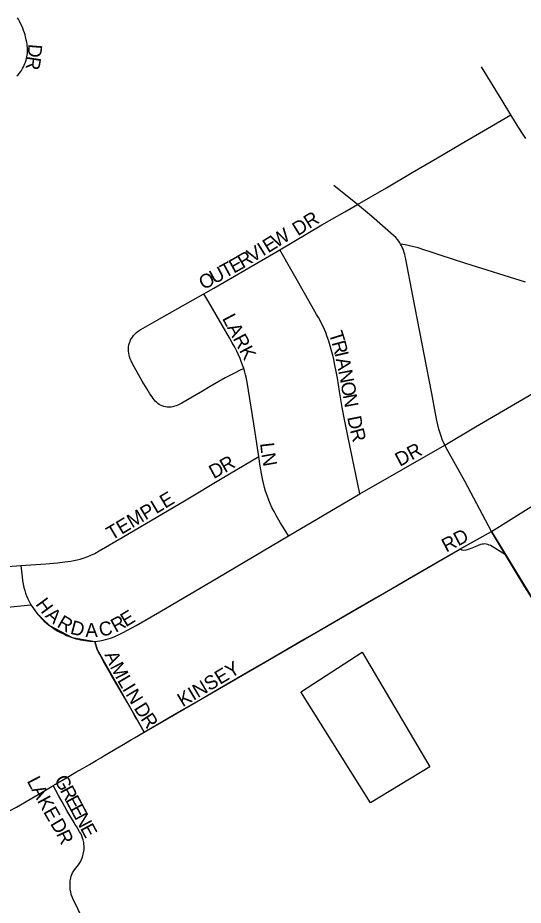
# Model space of a CAD drawing. Extents: x 1410790 to 1770854, y 448063 to 770588.
# Drawn here: x 1565425 to 1567240, y 624998 to 628181 of the extents above; entities that cross this region are included whole.
import ezdxf

# ---------------------------------------------------------------- set-up
doc = ezdxf.new("R2010")
doc.units = 0
for name, color, linetype in [('GM_X_City_Street', 7, 'Continuous'), ('GM_X_City_Street_Text', 7, 'Continuous'), ('GM_X_Corporation', 7, 'Continuous'), ('GM_X_Minor_Lake', 7, 'Continuous'), ('GM_X_Township_Road', 7, 'Continuous'), ('GM_X_Township_Subdivision', 7, 'Continuous'), ('GM_X_Township_Subdivision_Text', 7, 'Continuous')]:
    doc.layers.add(name, color=color, linetype=linetype)

msp = doc.modelspace()

# ---------------------------------------------------------------- linework, layer by layer
at = {"layer": 'GM_X_City_Street'}
for points in [[(1567012.6, 626275.4), (1567015.7, 626277.2), (1567049.9, 626296.4), (1567125.8, 626338.3)], [(1567176.2, 626254.8), (1567128.1, 626284.6), (1567122.2, 626287.8), (1567117.9, 626290), (1567112.4, 626291.9), (1567107, 626293.2), (1567101.6, 626293.7), (1567096.6, 626293.5), (1567091.8, 626292.6), (1567086.2, 626291.3), (1567078, 626288.7), (1567066.6, 626283.5), (1567054.5, 626278.2), (1567042, 626273.6), (1567033.6, 626271.4), (1567025.5, 626270.7), (1567018.7, 626272), (1567015.9, 626273.6), (1567012.6, 626275.4)], [(1566265.9, 625843), (1566301.6, 625863.5), (1566358.1, 625896.8), (1566443, 625946.3), (1566491.2, 625974.1), (1566618.9, 626047.8), (1566695.5, 626092.2), (1566743.8, 626119.8), (1566831.5, 626171.2), (1566956.2, 626243.4), (1566987.4, 626261), (1567012.6, 626275.4)], [(1565878.8, 625619.2), (1565986.8, 625681.6), (1566066.1, 625727.6), (1566162.4, 625783.6), (1566265.9, 625843)], [(1565552.2, 625427.3), (1565560.4, 625432), (1565597.6, 625454.1), (1565634.1, 625475.2), (1565657.9, 625488.9), (1565682, 625502.9), (1565706.2, 625517.3), (1565722.7, 625526.8), (1565733.7, 625533.4), (1565789.6, 625565.9), (1565811.7, 625579.3), (1565833.6, 625592), (1565844.4, 625598.2), (1565878.8, 625619.2)], [(1565327.9, 625301.6), (1565377.3, 625326.1), (1565395.2, 625336.1), (1565420.4, 625350), (1565470, 625378.7), (1565512.2, 625404.1), (1565544.4, 625422.8), (1565552.2, 625427.3)], [(1565658.6, 624948), (1565622.6, 625021.7), (1565620, 625028.2), (1565617, 625037.1), (1565615.2, 625045.6), (1565613.6, 625053.1), (1565612.6, 625063.8), (1565612.6, 625069.5), (1565613.1, 625077.8), (1565613.7, 625085.9), (1565615.7, 625095.1), (1565617.2, 625101.9), (1565619.6, 625107.7), (1565622.1, 625113.9), (1565629.1, 625124.8), (1565643.2, 625143), (1565650.1, 625154), (1565653.8, 625162.3), (1565657, 625170.4), (1565659.6, 625180.6), (1565661.2, 625186.5), (1565662.4, 625192.4), (1565663.1, 625196.9), (1565663.3, 625201.8), (1565663.3, 625211.3), (1565662.6, 625217.4), (1565661.7, 625223.3), (1565659.6, 625232.7), (1565657.8, 625238.8), (1565654.8, 625246.9), (1565650.9, 625254.8), (1565647.1, 625261.5), (1565636.7, 625278.7), (1565630.5, 625289.1), (1565627.4, 625294.2), (1565612, 625319.5), (1565601.8, 625337.4), (1565593.9, 625351.3), (1565583.9, 625368.7), (1565571.4, 625391.9), (1565552.2, 625427.3)]]:
    msp.add_lwpolyline(points, dxfattribs=at)
at = {"layer": 'GM_X_Corporation'}
msp.add_lwpolyline([(1565061.4, 626034.9), (1565472.3, 626075.7), (1565497.4, 626041.2), (1565539.2, 626001.4), (1565620.6, 625957.8), (1565702.3, 625943.7), (1565710, 625915.8), (1565878.8, 625619.2), (1567012.6, 626275.4), (1567125.8, 626338.3), (1567284.7, 626077.4), (1567855, 625167.2), (1568025.7, 625268.7), (1568074.6, 625189.6), (1568159.5, 625055.1), (1569121, 625623.2), (1569165.5, 625548.3), (1569593.2, 625797.9), (1569370.9, 626194.7), (1570770, 627064.4)], dxfattribs=at)
at = {"layer": 'GM_X_Minor_Lake'}
msp.add_lwpolyline([(1566443.9, 625764.8), (1566661.2, 625905.2), (1566904, 625494.2), (1566690.9, 625365.8), (1566441.2, 625763.3)], dxfattribs=at)
at = {"layer": 'GM_X_Township_Road'}
msp.add_lwpolyline([(1567125.8, 626338.3), (1567257, 626420.7), (1567312.3, 626453.8), (1567445.7, 626532.5), (1567520.6, 626576.4), (1567588.4, 626616.9), (1567672.3, 626666), (1567773.2, 626724.3), (1567795.3, 626737.5)], dxfattribs=at)
at = {"layer": 'GM_X_Township_Subdivision'}
for points in [[(1565421.9, 627972.5), (1565426.7, 627977), (1565431.3, 627982.2), (1565434.5, 627986.8), (1565438.4, 627992.6), (1565442.3, 627999.1), (1565445.4, 628004.8), (1565448.2, 628010.7), (1565451, 628016.8), (1565453.2, 628022.4), (1565455.1, 628028.6), (1565456.8, 628035), (1565458, 628040.8), (1565458.8, 628046.7), (1565459.5, 628053.2), (1565459.9, 628057.3), (1565460.1, 628061.2), (1565460, 628069), (1565459.9, 628074.9), (1565459.2, 628080.7), (1565458.6, 628085.9), (1565457.3, 628094), (1565455.5, 628102.5), (1565454.4, 628107.6), (1565453.1, 628112.8), (1565451.2, 628120), (1565449, 628127.2), (1565446, 628135.7), (1565443, 628143.7), (1565439.5, 628152.1), (1565435.3, 628160.8), (1565431.4, 628168.9), (1565427.8, 628175.6), (1565424.3, 628181.2)], [(1567194.7, 627833.1), (1567164, 627883.9), (1567089.5, 628005.5)], [(1566644.3, 627511.2), (1566748.3, 627571.3), (1566840.6, 627625.8), (1566931.3, 627678.9), (1567016.6, 627729.3), (1567125.8, 627792.9), (1567194.7, 627833.1)], [(1567249.4, 627748), (1567236.7, 627766.2), (1567223.6, 627786.2), (1567211.4, 627805.5), (1567194.7, 627833.1)], [(1566644.3, 627511.2), (1566559.1, 627579.9)], [(1566365.6, 627348.8), (1566516.6, 627438.1), (1566598.9, 627485.2), (1566644.3, 627511.2)], [(1566799.5, 627369.1), (1566796.5, 627374.3), (1566793, 627379.3), (1566787.9, 627386), (1566781.7, 627392.9), (1566774.1, 627400.5), (1566694.7, 627469.2), (1566644.3, 627511.2)], [(1566957.9, 626648.6), (1566954.1, 626656.4), (1566950.3, 626665.1), (1566945.8, 626677.3), (1566941, 626691.1), (1566936.9, 626705.7), (1566933, 626721.1), (1566929.7, 626736.6), (1566924.8, 626761.6), (1566911.3, 626833.1), (1566884.3, 626975), (1566843.5, 627184.1), (1566818, 627315.5), (1566815.9, 627325.1), (1566814.3, 627331.8), (1566812.5, 627338), (1566810.4, 627344.5), (1566808, 627350.6), (1566805.4, 627356.9), (1566802.6, 627363.2), (1566799.5, 627369.1)], [(1567247.8, 627232.9), (1567033, 627299.5), (1566942, 627329.3), (1566905.1, 627341.6), (1566882.5, 627349.2), (1566861.9, 627355.5), (1566847, 627359.6), (1566831.5, 627363.1), (1566816.1, 627366.2), (1566799.5, 627369.1)], [(1566093.4, 627190.6), (1566129.4, 627211.3), (1566239.7, 627276.4), (1566365.6, 627348.8)], [(1566653.3, 626473.1), (1566610.7, 626675.3), (1566599.1, 626734.6), (1566589.8, 626783), (1566580.3, 626840.2), (1566572.3, 626888.2), (1566568, 626912.2), (1566563.6, 626934.6), (1566559.2, 626955.6), (1566555.8, 626970.6), (1566551.8, 626986.7), (1566546.9, 627004.8), (1566541.7, 627021.4), (1566536.2, 627037.2), (1566530.6, 627052.3), (1566526, 627063.2), (1566521.5, 627073.4), (1566515.8, 627084.7), (1566510.2, 627095.1), (1566504.3, 627105.5), (1566498, 627116.4), (1566459.4, 627184.6), (1566365.6, 627348.8)], [(1566236.2, 626922.8), (1566221.4, 626916.2), (1566205, 626908.2), (1566188.5, 626899.5), (1566170.1, 626889.4), (1566116.1, 626858.2), (1566087.9, 626841.5), (1566028.1, 626807.3), (1566013.8, 626799.3), (1565999.7, 626792), (1565993.8, 626789.5), (1565988.1, 626787.6), (1565981.6, 626785.8), (1565976.1, 626785), (1565971.4, 626784.5), (1565967.1, 626784.4), (1565961, 626784.7), (1565955, 626785.6), (1565948.9, 626787.1), (1565943.3, 626789.1), (1565938, 626791.5), (1565932.6, 626794.6), (1565927.8, 626798), (1565922.9, 626802.2), (1565918.7, 626806.4), (1565914.4, 626811.3), (1565910.7, 626816), (1565907.2, 626821), (1565899.4, 626832.2), (1565889, 626849.2), (1565871.8, 626878), (1565853.8, 626910.2), (1565838.4, 626938.1), (1565832, 626951), (1565828.9, 626958.1), (1565826.4, 626965.7), (1565825, 626971.4), (1565823.6, 626977.8), (1565822.6, 626985), (1565822.4, 626993.3), (1565823, 627000.6), (1565824.3, 627008.6), (1565826.1, 627014.8), (1565828, 627020.2), (1565830.2, 627025.4), (1565833.4, 627031.3), (1565836.7, 627036), (1565840.6, 627041), (1565845.4, 627046.4), (1565851, 627051.7), (1565857.7, 627056.8), (1565864.6, 627061.6), (1565875.5, 627068.4), (1565925, 627096.9), (1566017, 627148.1), (1566093.4, 627190.6)], [(1566236.2, 626922.8), (1566232.3, 626934.7), (1566227.6, 626947.7), (1566223.2, 626958.9), (1566217.4, 626972.7), (1566211.3, 626985.9), (1566204.1, 626999.8), (1566195.2, 627015.8), (1566185, 627033.7), (1566111.4, 627160.6), (1566093.4, 627190.6)], [(1566957.9, 626648.6), (1567068.7, 626713.8), (1567418.7, 626918.9), (1567613.6, 627030.7)], [(1566290, 626607.2), (1566272.6, 626724.8), (1566253.8, 626844.3), (1566250.1, 626866.7), (1566247.5, 626880), (1566244.9, 626891.7), (1566242.8, 626900.6), (1566240.4, 626909.5), (1566236.2, 626922.8)], [(1566653.3, 626473.1), (1566957.9, 626648.6)], [(1567125.8, 626338.3), (1567051.4, 626478.3), (1567029.5, 626518.7), (1566996.1, 626578.8), (1566968.5, 626627.3), (1566957.9, 626648.6)], [(1565436.2, 626216), (1565525.3, 626223), (1565567.7, 626226.4), (1565593.5, 626229.2), (1565604.9, 626230.7), (1565615.9, 626232.4), (1565626.6, 626234.4), (1565638.1, 626236.8), (1565649.6, 626239.8), (1565662.9, 626243.9), (1565676.1, 626248.7), (1565687.6, 626253.5), (1565701.5, 626260.2), (1565717.5, 626269.3), (1565800.1, 626317.5), (1566029.2, 626451.9), (1566158.5, 626529.3), (1566264.2, 626591.9), (1566290, 626607.2)], [(1566396.9, 626323.1), (1566383.2, 626344.6), (1566367.1, 626370.5), (1566352.6, 626396.5), (1566345, 626410.2), (1566337.7, 626424), (1566331.1, 626438.6), (1566325.8, 626451.3), (1566320, 626467.3), (1566314.9, 626482.6), (1566310.7, 626496.7), (1566307.3, 626511.3), (1566303.7, 626527.8), (1566300.1, 626546.8), (1566295.7, 626572.5), (1566290, 626607.2)], [(1566396.9, 626323.1), (1566653.3, 626473.1)], [(1565702.3, 625943.7), (1565719.1, 625945.8), (1565731.7, 625948.5), (1565740.1, 625950.7), (1565749.3, 625953.2), (1565757.7, 625955.9), (1565765.1, 625958.7), (1565773.3, 625961.9), (1565788.8, 625969.1), (1565803.8, 625976.6), (1565850.7, 626001.1), (1565935.4, 626050.2), (1566143.9, 626173.9), (1566396.9, 626323.1)], [(1567176.2, 626254.8), (1567125.8, 626338.3)], [(1567284.8, 626077.5), (1567244.9, 626140.3), (1567176.2, 626254.8)], [(1565049.3, 626186.7), (1565372.7, 626211.7), (1565436.2, 626216)], [(1565436.2, 626216), (1565441, 626176.3), (1565442.5, 626163), (1565444.7, 626149.6), (1565447.1, 626138.2), (1565450.1, 626126.6), (1565453, 626117.2), (1565456.7, 626107.4), (1565461.1, 626097.4), (1565466.2, 626086.9), (1565472.3, 626075.7)], [(1565472.3, 626075.7), (1565478.7, 626065.4), (1565486.3, 626054.8), (1565493.5, 626045.6), (1565501.3, 626036.8), (1565509, 626028.2), (1565518.9, 626018.5), (1565528.5, 626010), (1565539.3, 626001.4), (1565549.7, 625993.9), (1565559.6, 625987.3), (1565569.3, 625981.4), (1565578.5, 625976.2), (1565586.3, 625972.1), (1565593.5, 625968.6), (1565600, 625965.6), (1565607.2, 625962.6), (1565613.7, 625960.2), (1565620.6, 625957.8), (1565627.2, 625955.8), (1565635, 625953.6), (1565642.5, 625951.9), (1565650.8, 625950), (1565659.9, 625948.5), (1565682, 625945.3), (1565702.3, 625943.7)], [(1565878.8, 625619.2), (1565852.6, 625665.1), (1565844.7, 625678.9), (1565836.6, 625693), (1565817.3, 625726.4), (1565801.4, 625754.8), (1565768.5, 625810.5), (1565756.9, 625830.4), (1565739.2, 625861.9), (1565720.3, 625896.1), (1565714.9, 625905.6), (1565710, 625915.8), (1565707.5, 625923.5), (1565702.3, 625943.7)]]:
    msp.add_lwpolyline(points, dxfattribs=at)

# ---------------------------------------------------------------- texts
at = {"layer": 'GM_X_City_Street_Text'}
for s, rotation, p in [('RD', 27.8914, (1566963.4, 626262.3)), ('KINSEY', 30.9616, (1566017, 625707.6)), ('L', 297.457, (1565456.6, 625444.2)), ('G', 298.0802, (1565554.8, 625448.9)), ('A', 297.7286, (1565473, 625412.8)), ('R', 298.0791, (1565575.5, 625410.1)), ('K', 298.5008, (1565493.8, 625373.1)), ('E', 298.0805, (1565594.2, 625375.2)), ('E', 299.7735, (1565515.4, 625333.4)), ('E', 298.0706, (1565610.8, 625344.1)), ('N', 298.0916, (1565627.3, 625313)), ('D', 300.87, (1565540.3, 625290.6)), ('E', 298.1035, (1565648.1, 625274.2)), ('R', 295.099, (1565562.2, 625254))]:
    msp.add_text(s, height=50, rotation=rotation, dxfattribs=at).set_placement(p)
at = {"layer": 'GM_X_Township_Subdivision_Text'}
for s, rotation, p in [('D', 265.4705, (1565463.6, 628088.4)), ('R', 261.1246, (1565460.2, 628045.5)), ('DR', 32.0029, (1566430.4, 627397.1)), ('W', 31.6097, (1566353.7, 627354.7)), ('E', 31.6057, (1566323.7, 627336.2)), ('V', 31.5942, (1566267.5, 627301.7)), ('I', 31.6306, (1566305, 627324.7)), ('R', 30.8194, (1566232.8, 627281)), ('T', 28.6301, (1566169.3, 627246)), ('E', 28.978, (1566200.5, 627263)), ('O', 28.6279, (1566092.1, 627203.9)), ('U', 28.6279, (1566130.7, 627224.9)), ('LARK', 297.8999, (1566157.6, 627103)), ('T', 287.5105, (1566541.1, 627049.1)), ('R', 285.0847, (1566551.5, 627016.1)), ('I', 283.0503, (1566561.7, 626978.3)), ('A', 281.9314, (1566566.6, 626957.1)), ('N', 280.9755, (1566575.6, 626914.3)), ('O', 279.6636, (1566584, 626871.4)), ('N', 280.52, (1566591.5, 626827.3)), ('D', 281.2414, (1566607.5, 626748.4)), ('R', 284.939, (1566616.8, 626701.8)), ('L', 276.2135, (1566295, 626655)), ('DR', 27.8967, (1566796.2, 626570.3)), ('R', 29.9822, (1566168.5, 626547.6)), ('N', 280.1256, (1566299.3, 626616.3)), ('D', 28.129, (1566128.2, 626526)), ('TEMPLE', 30.7836, (1565762.1, 626305.5)), ('H', 306.5464, (1565487, 626077.3)), ('A', 318.9249, (1565521.2, 626033.3)), ('E', 31.268, (1565813, 625994.7)), ('R', 329.7347, (1565562.7, 625998.4)), ('R', 28.7161, (1565776.2, 625974.5)), ('D', 345.2817, (1565610.6, 625972.8)), ('A', 0.8829, (1565667.9, 625959.8)), ('C', 10.637, (1565721.1, 625961.4)), ('A', 294.2866, (1565735.6, 625896.6)), ('M', 297.4646, (1565755, 625853.8)), ('L', 300.5795, (1565780.8, 625804.3)), ('I', 301.0148, (1565798.9, 625773.6)), ('N', 300.9975, (1565810.3, 625754.8)), ('D', 302.0813, (1565840.3, 625704.9)), ('R', 303.6209, (1565864.4, 625666.4))]:
    msp.add_text(s, height=50, rotation=rotation, dxfattribs=at).set_placement(p)

doc.saveas('drawing.dxf')
